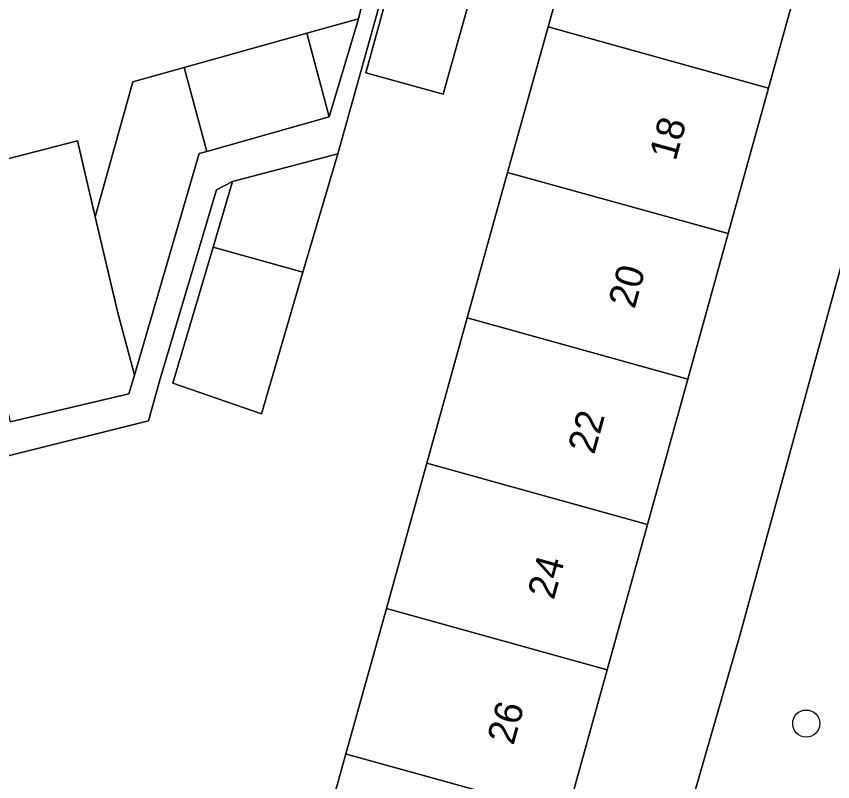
# Model space of a CAD drawing. Extents: x 162542 to 163147, y 380779 to 381521.
# Drawn here: x 163072.46 to 163101.88, y 381090.58 to 381118.17 of the extents above; entities that cross this region are included whole.
import ezdxf

# ---------------------------------------------------------------- set-up
doc = ezdxf.new("R2010")
doc.units = 0
for name, color, linetype in [('IMGEO_Boom', 7, 'Continuous'), ('IMGEO_Erf', 7, 'Continuous'), ('IMGEO_Pand', 7, 'Continuous'), ('IMGEO_Pand_nummerreeks', 7, 'Continuous'), ('IMGEO_Voetpad_open', 7, 'Continuous')]:
    doc.layers.add(name, color=color, linetype=linetype)

msp = doc.modelspace()

# ---------------------------------------------------------------- linework, layer by layer
at = {"layer": 'IMGEO_Boom'}
msp.add_circle((163100.929, 381092.677), 0.489, dxfattribs=at)
at = {"layer": 'IMGEO_Erf'}
for points in [[(163098.537, 381095.857), (163108.607, 381132.594), (163108.43, 381133.686), (163107.841, 381134.207), (163105.012, 381135.183), (163103.985, 381131.484), (163102.479, 381126.057), (163101.024, 381120.816), (163099.569, 381115.575), (163098.115, 381110.334), (163096.66, 381105.092), (163095.205, 381099.852), (163093.75, 381094.611), (163092.295, 381089.37)], [(163070.13, 381112.512), (163074.658, 381113.675), (163075.302, 381110.938), (163075.482, 381111.585), (163076.656, 381115.81), (163078.512, 381116.327), (163082.933, 381117.558), (163084.787, 381118.075), (163085.698, 381121.873), (163083.606, 381121.315), (163083.15, 381123.03), (163083.962, 381123.246), (163083.027, 381126.767), (163080.653, 381126.136), (163078.479, 381125.559), (163079.423, 381122.006), (163079.871, 381120.32), (163077.611, 381119.717), (163075.483, 381119.15), (163075.034, 381120.84), (163074.093, 381124.383), (163071.788, 381123.771)], [(163086.781, 381123.025), (163084.042, 381113.214), (163082.789, 381108.947), (163081.289, 381103.842), (163078.102, 381104.941), (163079.548, 381109.848), (163080.245, 381112.211), (163079.67, 381111.919), (163077.615, 381105.02), (163077.216, 381103.592), (163067.05, 381101.051)], [(163082.882, 381086.341), (163084.339, 381091.582), (163085.795, 381096.822), (163087.252, 381102.063), (163088.708, 381107.302), (163090.165, 381112.543), (163091.621, 381117.783), (163093.078, 381123.025)], [(163079.113, 381025.409), (163089.044, 381062.198), (163093.539, 381078.503), (163098.537, 381095.857)]]:
    msp.add_lwpolyline(points, dxfattribs=at)
msp.add_lwpolyline([(163086.944, 381122.949), (163089.733, 381122.174), (163089.38, 381120.904), (163090.997, 381120.455), (163090.445, 381118.469), (163088.828, 381118.918), (163088.786, 381118.767), (163087.839, 381115.359), (163085.05, 381116.133), (163085.997, 381119.541)], close=True, dxfattribs=at)
at = {"layer": 'IMGEO_Pand'}
for points in [[(163101.024, 381120.816), (163093.078, 381123.025), (163091.621, 381117.783), (163099.569, 381115.575)], [(163088.786, 381118.767), (163085.997, 381119.541), (163085.05, 381116.133), (163087.839, 381115.359)], [(163083.734, 381114.543), (163084.787, 381118.075), (163082.933, 381117.558)], [(163090.165, 381112.543), (163098.115, 381110.334), (163099.569, 381115.575), (163091.621, 381117.783)], [(163082.933, 381117.558), (163078.512, 381116.327), (163079.318, 381113.292), (163083.734, 381114.543)], [(163079.044, 381113.224), (163079.318, 381113.292), (163078.512, 381116.327), (163076.656, 381115.81), (163075.482, 381111.585), (163075.302, 381110.938), (163076.105, 381107.526), (163076.714, 381105.235)], [(163075.302, 381110.938), (163074.658, 381113.675), (163070.13, 381112.512), (163071.791, 381106.609), (163071.533, 381106.549), (163072.237, 381103.556), (163076.507, 381104.562), (163076.714, 381105.235), (163076.105, 381107.526)], [(163079.548, 381109.848), (163082.789, 381108.947), (163084.042, 381113.214), (163080.245, 381112.211)], [(163090.165, 381112.543), (163088.708, 381107.302), (163096.66, 381105.092), (163098.115, 381110.334)], [(163079.548, 381109.848), (163078.102, 381104.941), (163081.289, 381103.842), (163082.789, 381108.947)], [(163095.205, 381099.852), (163096.66, 381105.092), (163088.708, 381107.302), (163087.252, 381102.063)], [(163093.75, 381094.611), (163095.205, 381099.852), (163087.252, 381102.063), (163085.795, 381096.822)], [(163093.75, 381094.611), (163085.795, 381096.822), (163084.339, 381091.582), (163084.441, 381091.554), (163092.295, 381089.37)], [(163092.295, 381089.37), (163084.441, 381091.554), (163084.339, 381091.582), (163082.882, 381086.341), (163082.997, 381086.309), (163090.84, 381084.129)]]:
    msp.add_lwpolyline(points, close=True, dxfattribs=at)
at = {"layer": 'IMGEO_Voetpad_open'}
for points in [[(163116.374, 381139.268), (163105.933, 381138.5), (163105.012, 381135.183), (163107.841, 381134.207), (163108.43, 381133.686), (163108.607, 381132.594), (163098.537, 381095.857), (163093.539, 381078.503), (163089.044, 381062.198), (163079.113, 381025.409)], [(163067.05, 381101.051), (163077.216, 381103.592), (163077.615, 381105.02), (163079.67, 381111.919), (163080.245, 381112.211), (163084.042, 381113.214), (163086.781, 381123.025), (163086.865, 381124.632), (163084.873, 381132.963), (163084.423, 381134.688), (163083.447, 381134.406), (163084.735, 381129.575), (163086.249, 381123.854), (163085.698, 381121.873), (163084.787, 381118.075), (163083.734, 381114.543), (163079.318, 381113.292), (163079.044, 381113.224), (163076.714, 381105.235), (163076.507, 381104.562), (163072.237, 381103.556)]]:
    msp.add_lwpolyline(points, dxfattribs=at)

# ---------------------------------------------------------------- texts
at = {"layer": 'IMGEO_Pand_nummerreeks'}
for s, p in [('18', (163096.218, 381112.922)), ('20', (163094.739, 381107.594)), ('22', (163093.282, 381102.347)), ('24', (163091.828, 381097.109)), ('26', (163090.373, 381091.868))]:
    msp.add_text(s, height=1, rotation=74.4862, dxfattribs=at).set_placement(p)

doc.saveas('drawing.dxf')
